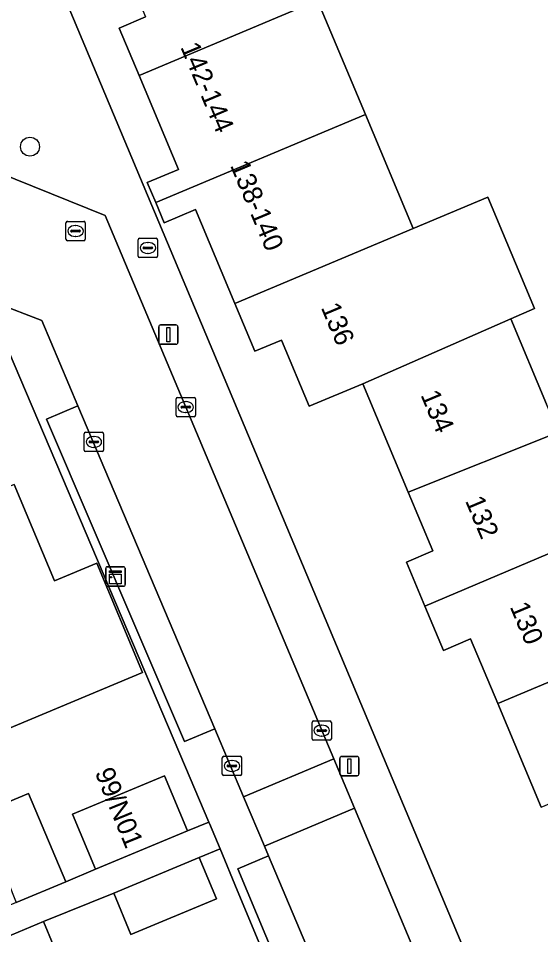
# Model space of a CAD drawing. Extents: x 157767 to 159172, y 387839 to 389425.
# Drawn here: x 158815.97 to 158842.93, y 388440.85 to 388488.15 of the extents above; entities that cross this region are included whole.
import ezdxf

# ---------------------------------------------------------------- set-up
doc = ezdxf.new("R2010")
doc.units = 0
for name, color, linetype in [('IMGEO_Boom', 7, 'Continuous'), ('IMGEO_Brandkraan', 7, 'Continuous'), ('IMGEO_Erf', 7, 'Continuous'), ('IMGEO_Kast', 7, 'Continuous'), ('IMGEO_Kolk', 7, 'Continuous'), ('IMGEO_Lichtmast', 7, 'Continuous'), ('IMGEO_Muur', 7, 'Continuous'), ('IMGEO_Pand', 7, 'Continuous'), ('IMGEO_Pand_nummerreeks', 7, 'Continuous'), ('IMGEO_Parkeervlak_open', 7, 'Continuous'), ('IMGEO_Rijbaan_lokaal_open', 7, 'Continuous'), ('IMGEO_Rioolput', 7, 'Continuous'), ('IMGEO_Voetpad_open', 7, 'Continuous')]:
    doc.layers.add(name, color=color, linetype=linetype)

msp = doc.modelspace()

# ---------------------------------------------------------------- linework, layer by layer
at = {"layer": 'IMGEO_Boom'}
msp.add_circle((158816.574, 388481.527), 0.489, dxfattribs=at)
at = {"layer": 'IMGEO_Brandkraan'}
for p, q in [((158822.16, 388475.873), (158822.16, 388476.725)), ((158822.235, 388476.799), (158823.087, 388476.799)), ((158822.648, 388476.579), (158822.673, 388476.579)), ((158823.161, 388476.725), (158823.161, 388475.873)), ((158822.419, 388476.293), (158822.419, 388476.305)), ((158822.857, 388476.256), (158822.459, 388476.256)), ((158822.462, 388476.342), (158822.86, 388476.342)), ((158822.671, 388476.019), (158822.646, 388476.019)), ((158822.903, 388476.305), (158822.903, 388476.293)), ((158823.087, 388475.799), (158822.235, 388475.799))]:
    msp.add_line(p, q, dxfattribs=at)
for points in [[(158822.16, 388475.873), (158822.16, 388476.725)], [(158822.235, 388476.799), (158823.087, 388476.799)], [(158823.161, 388476.725), (158823.161, 388475.873)], [(158823.087, 388475.799), (158822.235, 388475.799)]]:
    msp.add_lwpolyline(points, dxfattribs=at)
for centre, radius, start, end in [((158822.237, 388476.723), 0.0765, 91.552, 178.448), ((158822.237, 388476.723), 0.0765, 91.552, 178.448), ((158823.085, 388476.723), 0.0765, 1.552, 88.448), ((158823.085, 388476.723), 0.0765, 1.552, 88.448), ((158822.459, 388476.302), 0.0403, 85.8775, 175.7526), ((158822.456, 388476.292), 0.0366, 178.938, 274.7102), ((158822.86, 388476.299), 0.043, 264.8664, 352.4533), ((158822.864, 388476.304), 0.0386, 1.7309, 96.639), ((158822.237, 388475.875), 0.0765, 181.552, 268.448), ((158822.237, 388475.875), 0.0765, 181.552, 268.448), ((158823.085, 388475.875), 0.0765, 271.552, 358.448), ((158823.085, 388475.875), 0.0765, 271.552, 358.448)]:
    msp.add_arc(centre, radius, start, end, dxfattribs=at)
for centre, major_axis, ratio, start_param, end_param in [((158822.647, 388476.299), (-0.387, 0.002), 0.722429, 4.712389, 7.853982), ((158822.672, 388476.299), (-0.39, 0.002), 0.717154, 1.570796, 4.712389)]:
    msp.add_ellipse(centre, major_axis=major_axis, ratio=ratio, start_param=start_param, end_param=end_param, dxfattribs=at)
at = {"layer": 'IMGEO_Erf'}
for points in [[(158817.645, 388490.937), (158844.215, 388427.61), (158857.081, 388432.872), (158872.921, 388439.565), (158872.039, 388441.665), (158869.483, 388440.592), (158867.66, 388444.937), (158865.832, 388449.292), (158868.388, 388450.365), (158867.453, 388452.704), (158864.709, 388451.553), (158862.94, 388455.77), (158861.016, 388460.357), (158863.683, 388461.476), (158862.746, 388463.69), (158860.086, 388462.573), (158858.298, 388466.836), (158856.358, 388471.461), (158856.285, 388471.402), (158853.821, 388476.917), (158852.799, 388479.124), (158850.222, 388478.043), (158848.389, 388482.411), (158845.942, 388488.24)], [(158831.416, 388489.065), (158833.885, 388483.181), (158836.355, 388477.297), (158840.206, 388478.913), (158842.612, 388473.181), (158841.389, 388472.643), (158843.242, 388468.229)], [(158842.963, 388447.425), (158840.716, 388452.779), (158839.316, 388456.114), (158837.913, 388455.525), (158836.952, 388457.813), (158836, 388460.082), (158837.366, 388460.656), (158836.088, 388463.7), (158833.746, 388469.281), (158830.986, 388468.123), (158829.551, 388471.541), (158828.18, 388470.965), (158827.145, 388473.432), (158825.111, 388478.278), (158823.499, 388477.601), (158823.063, 388478.64), (158822.628, 388479.675), (158824.24, 388480.352), (158822.206, 388485.2), (158821.177, 388487.652), (158822.545, 388488.226)], [(158807.688, 388439.11), (158806.591, 388441.737), (158811.159, 388443.645), (158812.256, 388441.019), (158813.239, 388441.405), (158811.328, 388445.981), (158814.014, 388447.103), (158816.506, 388448.144), (158818.418, 388443.569), (158819.962, 388444.225), (158818.777, 388447.061), (158823.514, 388449.04), (158824.699, 388446.203), (158825.808, 388446.664), (158824.605, 388449.495), (158822.508, 388454.428), (158815.471, 388470.983), (158747.081, 388442.3), (158745.672, 388438.649)], [(158815.765, 388464.085), (158817.839, 388459.121), (158820.017, 388460.031), (158822.381, 388454.375), (158814.439, 388451.057)], [(158830.685, 388434.941), (158827.272, 388443.146), (158826.384, 388445.281), (158825.302, 388444.829), (158826.195, 388442.693), (158821.788, 388440.852), (158820.896, 388442.988), (158817.264, 388441.525), (158818.272, 388439.113)]]:
    msp.add_lwpolyline(points, dxfattribs=at)
at = {"layer": 'IMGEO_Kast'}
for p, q in [((158820.483, 388458.913), (158820.483, 388459.754)), ((158820.483, 388459.754), (158820.483, 388458.913)), ((158820.558, 388459.838), (158821.399, 388459.838)), ((158821.399, 388459.838), (158820.558, 388459.838)), ((158821.483, 388459.763), (158821.483, 388458.922)), ((158821.483, 388458.922), (158821.483, 388459.763)), ((158821.408, 388458.838), (158820.567, 388458.838)), ((158820.567, 388458.838), (158821.408, 388458.838))]:
    msp.add_line(p, q, dxfattribs=at)
for points in [[(158820.678, 388459.628), (158821.278, 388459.628), (158821.278, 388459.543), (158820.678, 388459.543), (158820.678, 388459.628)], [(158820.678, 388459.453), (158821.278, 388459.453), (158821.278, 388458.964), (158820.678, 388458.964), (158820.678, 388459.453)]]:
    msp.add_lwpolyline(points, dxfattribs=at)
msp.add_circle((158820.762, 388459.302), 0.0377, dxfattribs=at)
for centre, start, end in [((158820.561, 388459.76), 92.4484, 184.2845), ((158820.561, 388459.76), 92.4484, 184.2845), ((158821.405, 388459.76), 2.4484, 94.2845), ((158821.405, 388459.76), 2.4484, 94.2845), ((158820.561, 388458.916), 182.4484, 274.2845), ((158820.561, 388458.916), 182.4484, 274.2845), ((158821.405, 388458.916), 272.4484, 4.2845), ((158821.405, 388458.916), 272.4484, 4.2845)]:
    msp.add_arc(centre, 0.0779, start, end, dxfattribs=at)
at = {"layer": 'IMGEO_Kolk'}
for p, q in [((158824.114, 388467.66), (158824.114, 388468.512)), ((158824.189, 388468.586), (158825.041, 388468.586)), ((158825.115, 388468.512), (158825.115, 388467.66)), ((158824.373, 388468.08), (158824.373, 388468.092)), ((158824.811, 388468.043), (158824.413, 388468.043)), ((158824.416, 388468.129), (158824.814, 388468.129)), ((158824.602, 388468.366), (158824.627, 388468.366)), ((158824.857, 388468.092), (158824.857, 388468.08)), ((158825.041, 388467.586), (158824.189, 388467.586)), ((158824.625, 388467.806), (158824.6, 388467.806)), ((158819.372, 388465.858), (158819.372, 388466.71)), ((158819.447, 388466.784), (158820.299, 388466.784)), ((158819.86, 388466.564), (158819.885, 388466.564)), ((158820.373, 388466.71), (158820.373, 388465.858)), ((158819.631, 388466.278), (158819.631, 388466.29)), ((158820.069, 388466.241), (158819.671, 388466.241)), ((158819.674, 388466.327), (158820.072, 388466.327)), ((158820.115, 388466.29), (158820.115, 388466.278)), ((158820.299, 388465.784), (158819.447, 388465.784)), ((158819.883, 388466.004), (158819.858, 388466.004)), ((158831.206, 388451.883), (158832.058, 388451.883)), ((158831.131, 388450.957), (158831.131, 388451.809)), ((158831.39, 388451.377), (158831.39, 388451.389)), ((158831.433, 388451.426), (158831.831, 388451.426)), ((158831.619, 388451.663), (158831.644, 388451.663)), ((158831.874, 388451.389), (158831.874, 388451.377)), ((158832.132, 388451.809), (158832.132, 388450.957)), ((158831.828, 388451.34), (158831.43, 388451.34)), ((158831.642, 388451.103), (158831.617, 388451.103)), ((158832.058, 388450.883), (158831.206, 388450.883)), ((158826.499, 388449.132), (158826.499, 388449.984)), ((158826.574, 388450.058), (158827.426, 388450.058)), ((158827.5, 388449.984), (158827.5, 388449.132)), ((158826.758, 388449.552), (158826.758, 388449.564)), ((158827.196, 388449.515), (158826.798, 388449.515)), ((158826.801, 388449.601), (158827.199, 388449.601)), ((158826.987, 388449.838), (158827.012, 388449.838)), ((158827.242, 388449.564), (158827.242, 388449.552)), ((158827.426, 388449.058), (158826.574, 388449.058)), ((158827.01, 388449.278), (158826.985, 388449.278))]:
    msp.add_line(p, q, dxfattribs=at)
for points in [[(158824.114, 388467.66), (158824.114, 388468.512)], [(158824.189, 388468.586), (158825.041, 388468.586)], [(158825.115, 388468.512), (158825.115, 388467.66)], [(158825.041, 388467.586), (158824.189, 388467.586)], [(158819.372, 388465.858), (158819.372, 388466.71)], [(158819.447, 388466.784), (158820.299, 388466.784)], [(158820.373, 388466.71), (158820.373, 388465.858)], [(158820.299, 388465.784), (158819.447, 388465.784)], [(158831.206, 388451.883), (158832.058, 388451.883)], [(158831.131, 388450.957), (158831.131, 388451.809)], [(158832.132, 388451.809), (158832.132, 388450.957)], [(158832.058, 388450.883), (158831.206, 388450.883)], [(158826.499, 388449.132), (158826.499, 388449.984)], [(158826.574, 388450.058), (158827.426, 388450.058)], [(158827.5, 388449.984), (158827.5, 388449.132)], [(158827.426, 388449.058), (158826.574, 388449.058)]]:
    msp.add_lwpolyline(points, dxfattribs=at)
for centre, radius, start, end in [((158824.191, 388468.51), 0.0765, 91.552, 178.448), ((158824.191, 388468.51), 0.0765, 91.552, 178.448), ((158825.039, 388468.51), 0.0765, 1.552, 88.448), ((158825.039, 388468.51), 0.0765, 1.552, 88.448), ((158824.413, 388468.089), 0.0403, 85.8775, 175.7526), ((158824.41, 388468.079), 0.0366, 178.938, 274.7102), ((158824.814, 388468.086), 0.043, 264.8664, 352.4533), ((158824.818, 388468.091), 0.0386, 1.7309, 96.639), ((158824.191, 388467.662), 0.0765, 181.552, 268.448), ((158824.191, 388467.662), 0.0765, 181.552, 268.448), ((158825.039, 388467.662), 0.0765, 271.552, 358.448), ((158825.039, 388467.662), 0.0765, 271.552, 358.448), ((158819.449, 388466.708), 0.0765, 91.552, 178.448), ((158819.449, 388466.708), 0.0765, 91.552, 178.448), ((158820.297, 388466.708), 0.0765, 1.552, 88.448), ((158820.297, 388466.708), 0.0765, 1.552, 88.448), ((158819.671, 388466.287), 0.0403, 85.8775, 175.7526), ((158819.668, 388466.277), 0.0366, 178.938, 274.7102), ((158820.072, 388466.284), 0.043, 264.8664, 352.4533), ((158820.076, 388466.289), 0.0386, 1.7309, 96.639), ((158819.449, 388465.86), 0.0765, 181.552, 268.448), ((158819.449, 388465.86), 0.0765, 181.552, 268.448), ((158820.297, 388465.86), 0.0765, 271.552, 358.448), ((158820.297, 388465.86), 0.0765, 271.552, 358.448), ((158831.208, 388451.807), 0.0765, 91.552, 178.448), ((158831.208, 388451.807), 0.0765, 91.552, 178.448), ((158832.056, 388451.807), 0.0765, 1.552, 88.448), ((158832.056, 388451.807), 0.0765, 1.552, 88.448), ((158831.43, 388451.386), 0.0403, 85.8775, 175.7526), ((158831.427, 388451.376), 0.0366, 178.938, 274.7102), ((158831.831, 388451.383), 0.043, 264.8664, 352.4533), ((158831.835, 388451.388), 0.0386, 1.7309, 96.639), ((158831.208, 388450.959), 0.0765, 181.552, 268.448), ((158831.208, 388450.959), 0.0765, 181.552, 268.448), ((158832.056, 388450.959), 0.0765, 271.552, 358.448), ((158832.056, 388450.959), 0.0765, 271.552, 358.448), ((158826.576, 388449.982), 0.0765, 91.552, 178.448), ((158826.576, 388449.982), 0.0765, 91.552, 178.448), ((158827.424, 388449.982), 0.0765, 1.552, 88.448), ((158827.424, 388449.982), 0.0765, 1.552, 88.448), ((158826.798, 388449.561), 0.0403, 85.8775, 175.7526), ((158826.795, 388449.551), 0.0366, 178.938, 274.7102), ((158827.199, 388449.558), 0.043, 264.8664, 352.4533), ((158827.203, 388449.563), 0.0386, 1.7309, 96.639), ((158826.576, 388449.134), 0.0765, 181.552, 268.448), ((158826.576, 388449.134), 0.0765, 181.552, 268.448), ((158827.424, 388449.134), 0.0765, 271.552, 358.448), ((158827.424, 388449.134), 0.0765, 271.552, 358.448)]:
    msp.add_arc(centre, radius, start, end, dxfattribs=at)
for centre, major_axis, ratio, start_param, end_param in [((158824.601, 388468.086), (-0.387, 0.002), 0.722429, 4.712389, 7.853982), ((158824.626, 388468.086), (-0.39, 0.002), 0.717154, 1.570796, 4.712389), ((158819.859, 388466.284), (-0.387, 0.002), 0.722429, 4.712389, 7.853982), ((158819.884, 388466.284), (-0.39, 0.002), 0.717154, 1.570796, 4.712389), ((158831.618, 388451.383), (-0.387, 0.002), 0.722429, 4.712389, 7.853982), ((158831.643, 388451.383), (-0.39, 0.002), 0.717154, 1.570796, 4.712389), ((158826.986, 388449.558), (-0.387, 0.002), 0.722429, 4.712389, 7.853982), ((158827.011, 388449.558), (-0.39, 0.002), 0.717154, 1.570796, 4.712389)]:
    msp.add_ellipse(centre, major_axis=major_axis, ratio=ratio, start_param=start_param, end_param=end_param, dxfattribs=at)
at = {"layer": 'IMGEO_Lichtmast'}
for p, q in [((158823.217, 388471.424), (158823.217, 388472.224)), ((158823.217, 388472.224), (158823.217, 388471.424)), ((158823.317, 388472.324), (158824.107, 388472.324)), ((158824.107, 388472.324), (158823.317, 388472.324)), ((158824.207, 388472.224), (158824.207, 388471.424)), ((158824.207, 388471.424), (158824.207, 388472.224)), ((158824.107, 388471.324), (158823.317, 388471.324)), ((158823.317, 388471.324), (158824.107, 388471.324)), ((158832.564, 388449.149), (158832.564, 388449.949)), ((158832.564, 388449.949), (158832.564, 388449.149)), ((158832.664, 388450.049), (158833.454, 388450.049)), ((158833.454, 388450.049), (158832.664, 388450.049)), ((158833.554, 388449.949), (158833.554, 388449.149)), ((158833.554, 388449.149), (158833.554, 388449.949)), ((158833.454, 388449.049), (158832.664, 388449.049)), ((158832.664, 388449.049), (158833.454, 388449.049))]:
    msp.add_line(p, q, dxfattribs=at)
for points in [[(158823.637, 388472.199), (158823.787, 388472.199), (158823.787, 388471.449), (158823.637, 388471.449), (158823.637, 388472.199)], [(158832.984, 388449.924), (158833.134, 388449.924), (158833.134, 388449.174), (158832.984, 388449.174), (158832.984, 388449.924)]]:
    msp.add_lwpolyline(points, dxfattribs=at)
for centre, start, end in [((158823.317, 388472.224), 90, 180), ((158823.317, 388472.224), 90, 180), ((158824.107, 388472.224), 0, 90), ((158824.107, 388472.224), 360, 90), ((158823.317, 388471.424), 180, 270), ((158823.317, 388471.424), 180, 270), ((158824.107, 388471.424), 270, 0), ((158824.107, 388471.424), 270, 0), ((158832.664, 388449.949), 90, 180), ((158832.664, 388449.949), 90, 180), ((158833.454, 388449.949), 0, 90), ((158833.454, 388449.949), 360, 90), ((158832.664, 388449.149), 180, 270), ((158832.664, 388449.149), 180, 270), ((158833.454, 388449.149), 270, 0), ((158833.454, 388449.149), 270, 0)]:
    msp.add_arc(centre, 0.1, start, end, dxfattribs=at)
at = {"layer": 'IMGEO_Muur'}
for points in [[(158824.605, 388449.495), (158822.508, 388454.428)], [(158827.272, 388443.146), (158830.685, 388434.941)]]:
    msp.add_lwpolyline(points, dxfattribs=at)
at = {"layer": 'IMGEO_Pand'}
for points in [[(158831.416, 388489.065), (158828.948, 388494.946), (158821.106, 388491.654), (158822.545, 388488.226), (158821.177, 388487.652), (158822.206, 388485.2)], [(158831.416, 388489.065), (158822.206, 388485.2), (158824.24, 388480.352), (158822.628, 388479.675), (158823.063, 388478.64), (158833.885, 388483.181)], [(158836.355, 388477.297), (158833.885, 388483.181), (158823.063, 388478.64), (158823.499, 388477.601), (158825.111, 388478.278), (158827.145, 388473.432)], [(158841.389, 388472.643), (158842.612, 388473.181), (158840.206, 388478.913), (158836.355, 388477.297), (158827.145, 388473.432), (158828.18, 388470.965), (158829.551, 388471.541), (158830.986, 388468.123), (158833.746, 388469.281)], [(158833.746, 388469.281), (158836.088, 388463.7), (158843.849, 388466.784), (158843.242, 388468.229), (158841.389, 388472.643)], [(158836.952, 388457.813), (158846.008, 388461.637), (158843.849, 388466.784), (158836.088, 388463.7), (158837.366, 388460.656), (158836, 388460.082)], [(158812.674, 388455.286), (158813.214, 388453.992), (158814.439, 388451.057), (158822.381, 388454.375), (158820.017, 388460.031), (158817.839, 388459.121), (158815.765, 388464.085), (158812.372, 388462.668), (158811.793, 388464.053), (158809.47, 388463.083)], [(158848.377, 388455.994), (158846.008, 388461.637), (158836.952, 388457.813), (158837.913, 388455.525), (158839.316, 388456.114), (158840.716, 388452.779)], [(158848.377, 388455.994), (158840.716, 388452.779), (158842.963, 388447.425), (158850.623, 388450.64)], [(158824.699, 388446.203), (158823.514, 388449.04), (158818.777, 388447.061), (158819.962, 388444.225)], [(158814.014, 388447.103), (158815.861, 388442.501), (158818.418, 388443.569), (158816.506, 388448.144)], [(158826.195, 388442.693), (158825.302, 388444.829), (158820.896, 388442.988), (158821.788, 388440.852)], [(158817.264, 388441.525), (158812.676, 388439.608), (158813.684, 388437.196), (158818.272, 388439.113)]]:
    msp.add_lwpolyline(points, close=True, dxfattribs=at)
at = {"layer": 'IMGEO_Parkeervlak_open'}
for points in [[(158826.107, 388451.476), (158819.052, 388468.142), (158817.425, 388467.453), (158824.558, 388450.821)], [(158828.88, 388444.925), (158827.299, 388444.255), (158834.525, 388426.959), (158836.188, 388427.662)]]:
    msp.add_lwpolyline(points, close=True, dxfattribs=at)
at = {"layer": 'IMGEO_Rijbaan_lokaal_open'}
for points in [[(158813.919, 388480.607), (158810.746, 388487.832), (158807.238, 388495.885), (158806.454, 388497.791), (158805.545, 388500), (158798.734, 388516.544), (158793.009, 388530.452), (158788.851, 388528.713), (158800.863, 388500), (158808.281, 388482.583), (158809.784, 388479.055), (158809.828, 388478.952), (158811.941, 388476.636), (158814.854, 388473.443), (158817.182, 388472.56), (158819.052, 388468.142), (158826.107, 388451.476), (158827.597, 388447.956), (158832.249, 388449.925), (158820.462, 388477.976)], [(158832.249, 388449.925), (158827.597, 388447.956), (158828.673, 388445.415), (158833.318, 388447.382)], [(158828.88, 388444.925), (158836.188, 388427.662), (158839.22, 388420.499), (158841.608, 388419.637), (158842.313, 388417.957), (158855.282, 388387.184), (158859.88, 388389.119), (158847.266, 388419.093), (158844.547, 388425.555), (158842.299, 388426.827), (158841.848, 388427.082), (158833.318, 388447.382), (158828.673, 388445.415)]]:
    msp.add_lwpolyline(points, close=True, dxfattribs=at)
at = {"layer": 'IMGEO_Rioolput'}
for p, q in [((158818.429, 388476.747), (158818.429, 388477.599)), ((158818.504, 388477.673), (158819.356, 388477.673)), ((158818.917, 388477.453), (158818.942, 388477.453)), ((158819.43, 388477.599), (158819.43, 388476.747)), ((158818.688, 388477.167), (158818.688, 388477.179)), ((158819.126, 388477.13), (158818.728, 388477.13)), ((158818.731, 388477.216), (158819.129, 388477.216)), ((158819.172, 388477.179), (158819.172, 388477.167)), ((158819.356, 388476.673), (158818.504, 388476.673)), ((158818.94, 388476.893), (158818.915, 388476.893))]:
    msp.add_line(p, q, dxfattribs=at)
for points in [[(158818.429, 388476.747), (158818.429, 388477.599)], [(158818.504, 388477.673), (158819.356, 388477.673)], [(158819.43, 388477.599), (158819.43, 388476.747)], [(158819.356, 388476.673), (158818.504, 388476.673)]]:
    msp.add_lwpolyline(points, dxfattribs=at)
for centre, radius, start, end in [((158818.506, 388477.597), 0.0765, 91.552, 178.448), ((158818.506, 388477.597), 0.0765, 91.552, 178.448), ((158819.354, 388477.597), 0.0765, 1.552, 88.448), ((158819.354, 388477.597), 0.0765, 1.552, 88.448), ((158818.728, 388477.176), 0.0403, 85.8775, 175.7526), ((158818.725, 388477.166), 0.0366, 178.938, 274.7102), ((158819.129, 388477.173), 0.043, 264.8664, 352.4533), ((158819.133, 388477.178), 0.0386, 1.7309, 96.639), ((158818.506, 388476.749), 0.0765, 181.552, 268.448), ((158818.506, 388476.749), 0.0765, 181.552, 268.448), ((158819.354, 388476.749), 0.0765, 271.552, 358.448), ((158819.354, 388476.749), 0.0765, 271.552, 358.448)]:
    msp.add_arc(centre, radius, start, end, dxfattribs=at)
for centre, major_axis, ratio, start_param, end_param in [((158818.916, 388477.173), (-0.387, 0.002), 0.722429, 4.712389, 7.853982), ((158818.941, 388477.173), (-0.39, 0.002), 0.717154, 1.570796, 4.712389)]:
    msp.add_ellipse(centre, major_axis=major_axis, ratio=ratio, start_param=start_param, end_param=end_param, dxfattribs=at)
at = {"layer": 'IMGEO_Voetpad_open'}
msp.add_lwpolyline([(158817.645, 388490.937), (158816.795, 388492.763), (158811.773, 388490.658), (158810.746, 388487.832), (158813.919, 388480.607), (158820.462, 388477.976), (158832.249, 388449.925), (158833.318, 388447.382), (158841.848, 388427.082), (158842.299, 388426.827), (158844.547, 388425.555), (158844.215, 388427.61)], close=True, dxfattribs=at)
for points in [[(158834.525, 388426.959), (158827.299, 388444.255), (158828.88, 388444.925), (158828.673, 388445.415), (158827.597, 388447.956), (158826.107, 388451.476), (158824.558, 388450.821), (158817.425, 388467.453), (158819.052, 388468.142), (158817.182, 388472.56), (158814.854, 388473.443), (158815.471, 388470.983), (158822.508, 388454.428), (158824.605, 388449.495), (158825.808, 388446.664), (158825.84, 388446.59), (158826.384, 388445.281), (158827.272, 388443.146), (158830.685, 388434.941)], [(158812.676, 388439.608), (158817.264, 388441.525), (158820.896, 388442.988), (158825.302, 388444.829), (158826.384, 388445.281), (158825.84, 388446.59), (158825.808, 388446.664), (158824.699, 388446.203), (158819.962, 388444.225), (158818.418, 388443.569), (158815.861, 388442.501), (158813.239, 388441.405), (158812.256, 388441.019), (158807.688, 388439.11)]]:
    msp.add_lwpolyline(points, dxfattribs=at)

# ---------------------------------------------------------------- texts
at = {"layer": 'IMGEO_Pand_nummerreeks'}
for s, rotation, p in [('142-144', 292.7624, (158824.323, 388486.673)), ('138-140', 292.766, (158826.891, 388480.566)), ('136', 292.7749, (158831.576, 388473.228)), ('134', 292.8449, (158836.72, 388468.713)), ('132', 292.8449, (158839.022, 388463.25)), ('130', 292.8449, (158841.327, 388457.779)), ('99/N01', 292.1315, (158819.909, 388449.227))]:
    msp.add_text(s, height=1, rotation=rotation, dxfattribs=at).set_placement(p)

doc.saveas('drawing.dxf')
